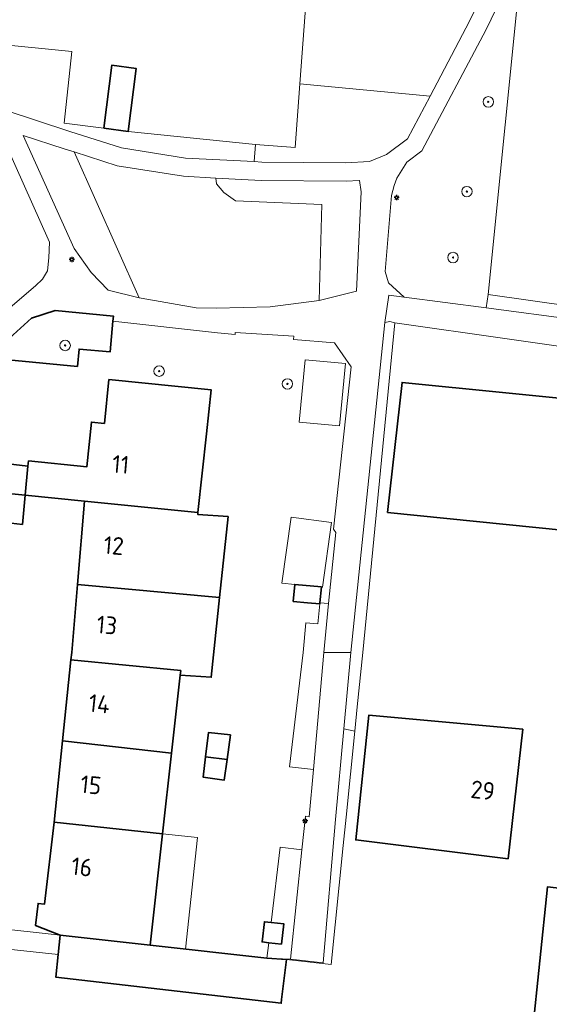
# Model space of a CAD drawing. Header units: metres. Extents: x 152610 to 160096, y 456114 to 462495.
# Tile 392 of 656: x 157643 to 157683, y 460473 to 460548. Entities that reach past the tile are written whole.
import ezdxf
from ezdxf.enums import TextEntityAlignment as Align

# ---------------------------------------------------------------- set-up
doc = ezdxf.new("R2010")
doc.units = ezdxf.units.M
doc.header["$LTSCALE"] = 0.5
doc.layers.get('0').update_dxf_attribs({"linetype": 'CONTINUOUS'})
for name, color, linetype, lineweight in [('B-PV-GR-BEPLANTING_CULTUUR_BOSPLANTSOEN-GV', 251, 'CONTINUOUS', 18), ('B-PV-GR-BEPLANTING_CULTUUR_HEESTERS-GV', 251, 'CONTINUOUS', 18), ('B-PV-GR-BOOM-S', 251, 'CONTINUOUS', 25), ('B-PV-GR-HAAG-GV', 251, 'CONTINUOUS', 13), ('B-PV-IE-MEUBILAIR-S', 251, 'CONTINUOUS', 25), ('B-PV-OG-BEBOUWING-GV', 6, 'CONTINUOUS', 35), ('B-PV-OG-BEBOUWING-T18', 1, 'CONTINUOUS', 18), ('B-PV-OG-BEBOUWING_OVERBOUWING-GV', 251, 'CONTINUOUS', 18), ('B-PV-OG-TERREIN_BEGROEID-GV', 251, 'CONTINUOUS', 18), ('B-PV-VH-ONVERHARD_ZAND-GV', 251, 'CONTINUOUS', 18), ('B-PV-VH-OPENVERHARDING_TEGEL-GV', 251, 'CONTINUOUS', 18)]:
    doc.layers.add(name, color=color, linetype=linetype, lineweight=lineweight)
doc.styles.add('NLCS-ISO', font='NLCS-ISO.ttf')
doc.styles.add('NLCS-ISO-M750-T18', font='NLCS-ISO.ttf', dxfattribs={"height": 1.35})

# ---------------------------------------------------------------- blocks, each defined once
blk = doc.blocks.new('SIE-MEUBILAIR_PAAL_LICHTMAST-SO')
for points in [[(-0.62, 0), (-1, 0)], [(-0.71, 0.71), (-0.44, 0.44)], [(0, 1), (0, 0.62)], [(0.44, 0.44), (0.71, 0.71)], [(1, 0), (0.62, 0)], [(-0.71, -0.71), (-0.44, -0.44)], [(0, -0.62), (0, -1)], [(0.44, -0.44), (0.71, -0.71)]]:
    blk.add_lwpolyline(points)
blk.add_circle((0, 0), 0.5)
blk = doc.blocks.new('SGR-BOOM_GBKN-SO')
at = {"linetype": 'ByBlock', "lineweight": 18}
h = blk.add_hatch(color=0, dxfattribs=at)
h.dxf.hatch_style = 1
edge = h.paths.add_edge_path()
edge.add_arc((0, 0), 0.25, 0, 360)
at = {"color": 0, "linetype": 'ByBlock', "lineweight": 18}
for radius in [2, 0.25]:
    blk.add_circle((0, 0), radius, dxfattribs=at)
at = {"color": 0, "linetype": 'ByBlock', "lineweight": 18, "style": 'NLCS-ISO'}
blk.add_attdef('SOORT', (2.5, 0), '', height=1.5, dxfattribs=at)

msp = doc.modelspace()

# ---------------------------------------------------------------- linework, layer by layer
at = {"layer": 'B-PV-GR-BEPLANTING_CULTUUR_BOSPLANTSOEN-GV', "flags": 128}
for points in [[(157685.056, 460568.148), (157666.289, 460570.382), (157664.251, 460543.304), (157674.167, 460542.378), (157677.179, 460548.068), (157682.257, 460558.51), (157683.798, 460562.564), (157684.775, 460566.951)], [(157678.595, 460527.253), (157681.191, 460553.118), (157678.427, 460547.435), (157673.538, 460538.198), (157672.398, 460537.341), (157671.626, 460536.135), (157671.433, 460535.573), (157671.238, 460534.815), (157670.754, 460529.015), (157670.994, 460528.14), (157672.204, 460527.063), (157678.435, 460526.238)], [(157634.215, 460543.581), (157633.857, 460543.578), (157633.881, 460544.177), (157633.204, 460544.207), (157633.169, 460543.842), (157627.757, 460544.363), (157633.431, 460543.31), (157641.75, 460541.325), (157646.753, 460539.688), (157650.684, 460538.438), (157655.558, 460537.657), (157660.766, 460537.383), (157660.872, 460538.679), (157651.195, 460539.681), (157649.338, 460539.918), (157646.318, 460540.304), (157646.893, 460545.771), (157640.511, 460546.398), (157640.115, 460542.993), (157638.626, 460543.077)], [(157641.273, 460540), (157640.002, 460540.303), (157639.698, 460538.116), (157639.11, 460532.316), (157638.916, 460530.369), (157637.959, 460520.916), (157638.803, 460522.671), (157640.769, 460525.067), (157644.12, 460527.92), (157644.662, 460528.421), (157645.054, 460529.069), (157645.146, 460530.061), (157645.192, 460531.245)]]:
    msp.add_lwpolyline(points, close=True, dxfattribs=at)
at = {"layer": 'B-PV-GR-BEPLANTING_CULTUUR_HEESTERS-GV', "flags": 128}
for points in [[(157646.323, 460538.355), (157643.203, 460539.377), (157647.066, 460530.758), (157648.375, 460528.932), (157649.668, 460527.6), (157652.031, 460527.01), (157647.072, 460538.117)], [(157661.317, 460535.951), (157657.85, 460536.134), (157657.9, 460535.68), (157658.474, 460535.033), (157659.346, 460534.4), (157665.929, 460534.107), (157665.724, 460526.815), (157668.577, 460527.512), (157668.932, 460535.087), (157668.789, 460535.933), (157668.777, 460535.939), (157667.778, 460535.883)], [(157665.294, 460491.098), (157666.078, 460499.999), (157666.449, 460503.723), (157665.778, 460503.793), (157665.77, 460503.705), (157665.628, 460502.187), (157664.702, 460502.274), (157664.505, 460500), (157663.475, 460491.289)], [(157663.539, 460476.657), (157664.411, 460484.984), (157662.751, 460485.168), (157662.075, 460479.445), (157663.048, 460479.331), (157662.869, 460477.792), (157661.893, 460477.906), (157661.754, 460476.731)]]:
    msp.add_lwpolyline(points, close=True, dxfattribs=at)
at = {"layer": 'B-PV-GR-HAAG-GV', "flags": 128}
for points in [[(157706.695, 460523.282), (157678.595, 460527.253), (157678.435, 460526.238), (157705.939, 460522.596), (157706.606, 460522.507), (157706.641, 460522.808)], [(157671.486, 460525.105), (157671.113, 460525.216), (157670.731, 460525.142), (157668.147, 460499.999), (157667.607, 460494.189), (157668.434, 460494.004), (157668.622, 460495.856), (157669.041, 460500)], [(157668.434, 460494.004), (157667.607, 460494.189), (157666.966, 460487.297), (157666.022, 460476.368), (157663.539, 460476.657), (157661.754, 460476.731), (157663.239, 460476.625), (157663.239, 460476.622), (157666.638, 460476.245), (157667.555, 460485.317), (157667.773, 460487.473)]]:
    msp.add_lwpolyline(points, close=True, dxfattribs=at)
at = {"layer": 'B-PV-OG-BEBOUWING-GV', "flags": 128}
for points in [[(157649.338, 460539.918), (157651.195, 460539.681), (157651.795, 460544.482), (157649.938, 460544.719)], [(157641.303, 460523.165), (157641.227, 460522.365), (157647.32, 460521.787), (157647.446, 460523.113), (157649.807, 460522.889), (157650.028, 460525.229), (157650.065, 460525.617), (157645.625, 460526.038), (157643.829, 460525.461)], [(157656.498, 460510.671), (157657.147, 460516.663), (157657.509, 460520.003), (157649.715, 460520.787), (157649.379, 460517.444), (157648.384, 460517.544), (157648.043, 460514.149), (157643.6, 460514.595), (157643.561, 460514.187), (157643.35, 460511.989), (157647.871, 460511.535)], [(157687.824, 460518.989), (157672.038, 460520.574), (157670.931, 460510.676), (157686.741, 460509.053)], [(157643.561, 460514.187), (157639.252, 460514.692), (157639.027, 460512.422), (157643.35, 460511.989)], [(157643.35, 460511.989), (157639.027, 460512.422), (157638.811, 460510.246), (157643.136, 460509.757)], [(157656.498, 460510.671), (157647.871, 460511.535), (157647.328, 460505.178), (157658.147, 460504.193), (157658.794, 460510.349), (157656.482, 460510.523)], [(157658.147, 460504.193), (157647.328, 460505.178), (157646.886, 460499.998), (157646.829, 460499.449), (157655.19, 460498.627), (157655.152, 460498.287), (157657.508, 460498.119)], [(157663.747, 460503.881), (157664.833, 460503.787), (157665.77, 460503.705), (157665.778, 460503.793), (157665.891, 460504.994), (157663.869, 460505.183)], [(157655.19, 460498.627), (157646.829, 460499.449), (157646.186, 460493.271), (157654.49, 460492.338), (157655.152, 460498.287)], [(157681.234, 460494.159), (157669.496, 460495.229), (157668.513, 460485.729), (157680.105, 460484.295)], [(157658.97, 460493.735), (157657.306, 460493.919), (157657.084, 460492.047), (157658.711, 460491.864)], [(157654.49, 460492.338), (157646.186, 460493.271), (157645.543, 460487.091), (157653.807, 460486.199)], [(157658.711, 460491.864), (157657.084, 460492.047), (157656.901, 460490.501), (157658.492, 460490.28)], [(157646.018, 460478.472), (157652.864, 460477.715), (157653.807, 460486.199), (157645.543, 460487.091), (157644.814, 460480.837), (157644.324, 460480.894), (157644.13, 460479.223)], [(157692.406, 460481.105), (157683.106, 460482.154), (157680.77, 460459.62), (157680.497, 460457.098), (157682.099, 460456.925), (157682.372, 460459.453), (157690.05, 460458.65)], [(157662.869, 460477.792), (157663.048, 460479.331), (157662.075, 460479.445), (157661.563, 460479.505), (157661.384, 460477.966), (157661.893, 460477.906)], [(157652.864, 460477.715), (157646.018, 460478.472), (157645.863, 460477.005), (157645.681, 460475.279), (157662.84, 460473.293), (157662.868, 460473.569), (157663.239, 460476.622), (157663.239, 460476.625), (157661.754, 460476.731)]]:
    msp.add_lwpolyline(points, close=True, dxfattribs=at)
at = {"layer": 'B-PV-OG-BEBOUWING_OVERBOUWING-GV', "flags": 128}
for points in [[(157667.733, 460522.003), (157664.667, 460522.295), (157664.216, 460517.55), (157667.282, 460517.258)], [(157666.656, 460509.891), (157663.59, 460510.315), (157662.893, 460505.274), (157663.869, 460505.183), (157665.891, 460504.994), (157665.974, 460504.986)], [(157656.469, 460485.912), (157653.807, 460486.199), (157652.864, 460477.715), (157655.54, 460477.419)]]:
    msp.add_lwpolyline(points, close=True, dxfattribs=at)
at = {"layer": 'B-PV-OG-TERREIN_BEGROEID-GV', "flags": 128}
for points in [[(157674.167, 460542.378), (157664.251, 460543.304), (157663.887, 460538.456), (157660.872, 460538.679), (157660.766, 460537.383), (157661.362, 460537.351), (157667.747, 460537.284), (157669.556, 460537.384), (157670.857, 460537.935), (157672.448, 460539.129)], [(157650.36, 460537.072), (157647.072, 460538.117), (157652.031, 460527.01), (157652.177, 460526.973), (157656.368, 460526.261), (157657.887, 460526.211), (157661.991, 460526.315), (157665.724, 460526.815), (157665.929, 460534.107), (157659.346, 460534.4), (157658.474, 460535.033), (157657.9, 460535.68), (157657.85, 460536.134), (157655.41, 460536.263)]]:
    msp.add_lwpolyline(points, close=True, dxfattribs=at)
at = {"layer": 'B-PV-VH-ONVERHARD_ZAND-GV', "flags": 128}
for points in [[(157706.695, 460523.282), (157678.595, 460527.253), (157678.435, 460526.238), (157705.939, 460522.596), (157706.606, 460522.507), (157706.641, 460522.808)], [(157671.486, 460525.105), (157671.113, 460525.216), (157670.731, 460525.142), (157668.147, 460499.999), (157667.607, 460494.189), (157668.434, 460494.004), (157668.622, 460495.856), (157669.041, 460500)], [(157668.434, 460494.004), (157667.607, 460494.189), (157666.966, 460487.297), (157666.022, 460476.368), (157663.539, 460476.657), (157661.754, 460476.731), (157663.239, 460476.625), (157663.239, 460476.622), (157666.638, 460476.245), (157667.555, 460485.317), (157667.773, 460487.473)]]:
    msp.add_lwpolyline(points, close=True, dxfattribs=at)
at = {"layer": 'B-PV-VH-OPENVERHARDING_TEGEL-GV', "flags": 128}
for points in [[(157682.257, 460558.51), (157677.179, 460548.068), (157674.167, 460542.378), (157672.448, 460539.129), (157670.857, 460537.935), (157669.556, 460537.384), (157667.747, 460537.284), (157661.362, 460537.351), (157660.766, 460537.383), (157655.558, 460537.657), (157650.684, 460538.438), (157646.753, 460539.688), (157641.75, 460541.325), (157633.431, 460543.31), (157627.757, 460544.363), (157627.637, 460544.386), (157621.197, 460545.581), (157618.856, 460546.503), (157618.054, 460547.163), (157617.693, 460547.46), (157616.426, 460549.095)], [(157641.303, 460523.165), (157643.829, 460525.461), (157645.625, 460526.038), (157650.065, 460525.617), (157650.028, 460525.229), (157657.979, 460524.348), (157659.333, 460524.23), (157659.343, 460524.375), (157663.793, 460524.079), (157663.777, 460523.843), (157666.885, 460523.572), (157668.16, 460521.767), (157666.822, 460509.403), (157666.988, 460509.141), (157666.449, 460503.726), (157666.449, 460503.723), (157666.078, 460499.999), (157668.147, 460499.999), (157670.731, 460525.142), (157671.017, 460527.201), (157672.204, 460527.063), (157670.994, 460528.14), (157670.754, 460529.015), (157671.238, 460534.815), (157671.433, 460535.573), (157671.626, 460536.135), (157672.398, 460537.341), (157673.538, 460538.198), (157678.427, 460547.435), (157681.191, 460553.118)], [(157641.273, 460540), (157645.192, 460531.245), (157645.146, 460530.061), (157645.054, 460529.069), (157644.662, 460528.421), (157644.12, 460527.92), (157640.769, 460525.067)]]:
    msp.add_lwpolyline(points, dxfattribs=at)
for points in [[(157647.072, 460538.117), (157650.36, 460537.072), (157655.41, 460536.263), (157657.85, 460536.134), (157661.317, 460535.951), (157667.778, 460535.883), (157668.777, 460535.939), (157668.789, 460535.933), (157668.932, 460535.087), (157668.577, 460527.512), (157665.724, 460526.815), (157661.991, 460526.315), (157657.887, 460526.211), (157656.368, 460526.261), (157652.177, 460526.973), (157652.031, 460527.01), (157649.668, 460527.6), (157648.375, 460528.932), (157647.066, 460530.758), (157643.203, 460539.377), (157646.323, 460538.355)], [(157672.204, 460527.063), (157671.017, 460527.201), (157670.731, 460525.142), (157671.113, 460525.216), (157671.486, 460525.105), (157688.579, 460522.67), (157690.919, 460522.448), (157706.348, 460520.252), (157706.606, 460522.507), (157705.939, 460522.596), (157678.435, 460526.238)], [(157667.607, 460494.189), (157668.147, 460499.999), (157666.078, 460499.999), (157665.294, 460491.098), (157664.977, 460487.502), (157664.678, 460487.533), (157664.411, 460484.984), (157663.539, 460476.657), (157666.022, 460476.368), (157666.966, 460487.297)], [(157639.64, 460477.662), (157645.863, 460477.005), (157646.018, 460478.472), (157635.647, 460479.618), (157635.489, 460478.091), (157637.522, 460477.881)]]:
    msp.add_lwpolyline(points, close=True, dxfattribs=at)

# ---------------------------------------------------------------- block references
at = {"layer": 'B-PV-GR-BOOM-S', "xscale": 0.2, "yscale": 0.2, "zscale": 0.2}
for p in [(157678.602, 460541.933), (157676.975, 460535.099), (157675.914, 460530.081), (157646.385, 460523.384), (157653.544, 460521.431), (157663.307, 460520.455)]:
    msp.add_blockref('SGR-BOOM_GBKN-SO', p, dxfattribs=at)
at = {"layer": 'B-PV-IE-MEUBILAIR-S', "xscale": 0.2, "yscale": 0.2, "zscale": 0.2}
for p in [(157671.625, 460534.641), (157646.898, 460529.935), (157664.654, 460487.182)]:
    msp.add_blockref('SIE-MEUBILAIR_PAAL_LICHTMAST-SO', p, dxfattribs=at)

# ---------------------------------------------------------------- texts
at = {"layer": 'B-PV-OG-BEBOUWING-T18', "style": 'NLCS-ISO-M750-T18'}
for s, rotation, p in [('11', 355.1, (157650.618, 460514.327)), ('12', 355.1, (157650.09, 460508.144)), ('13', 355, (157649.569, 460502.097)), ('14', 354, (157648.994, 460496.101)), ('15', 354, (157648.351, 460489.922)), ('29', 353.5, (157678.186, 460489.511)), ('16', 353.4, (157647.662, 460483.675))]:
    msp.add_text(s, height=1.35, rotation=rotation, dxfattribs=at).set_placement(p, align=Align.MIDDLE)

doc.saveas('drawing.dxf')
